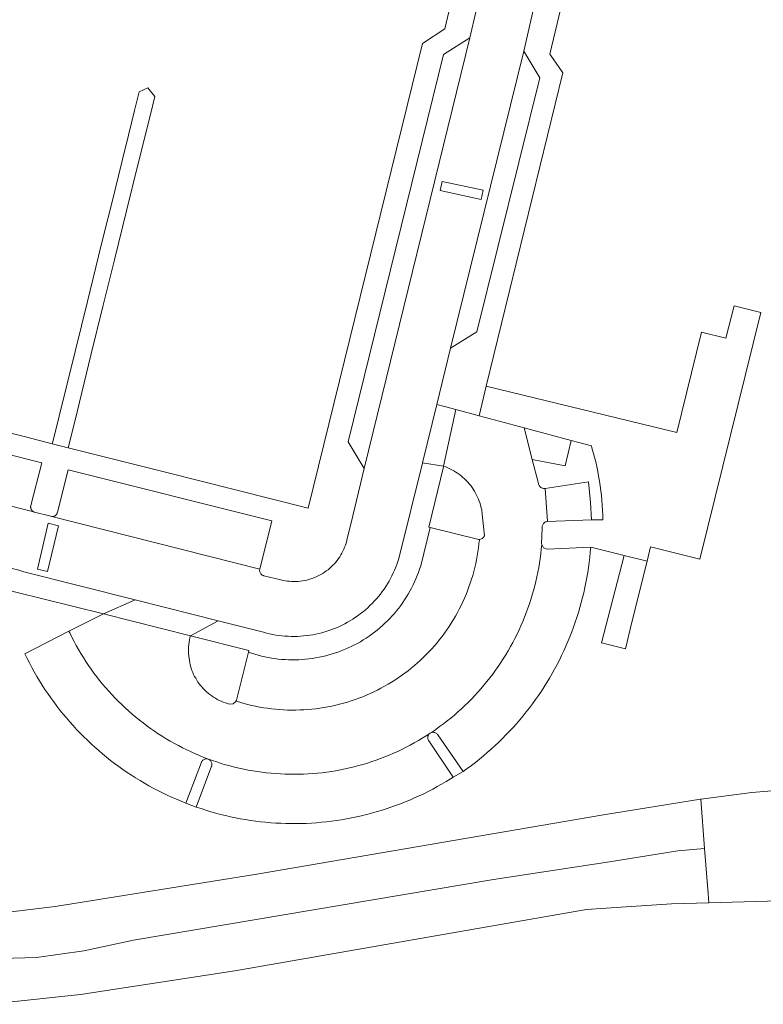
# Model space of a CAD drawing. Extents: x 146402 to 164798, y 455483 to 464134.
# Tile 412 of 575: x 157814 to 157882, y 461593 to 461683. Entities that reach past the tile are written whole.
import ezdxf

# ---------------------------------------------------------------- set-up
doc = ezdxf.new("R2010")
doc.units = 0
doc.header["$LTSCALE"] = 0.2
for name, color, linetype, lineweight in [('B-XX-VH-VERHARDING_ASFALT-GV', 252, 'CONTINUOUS', 18), ('B-XX-VH-VERHARDING_BETONSTRAATSTEEN-GV', 252, 'CONTINUOUS', 18), ('B-XX-VH-VERHARDING_TEGEL-GV', 252, 'CONTINUOUS', 18)]:
    doc.layers.add(name, color=color, linetype=linetype, lineweight=lineweight)

msp = doc.modelspace()

# ---------------------------------------------------------------- linework, layer by layer
at = {"layer": 'B-XX-VH-VERHARDING_ASFALT-GV'}
for points in [[(157885.525, 461612.423), (157880.788, 461612.039), (157876.122, 461611.421), (157876.466, 461606.916), (157876.781, 461602.779), (157876.846, 461601.924), (157891.908, 461602.335)], [(157727.647, 461597.523), (157750.535, 461596.02), (157771.817, 461595.821), (157802.126, 461596.588), (157808.839, 461596.72), (157815.274, 461596.921), (157819.598, 461597.525), (157824.173, 461598.503), (157857.132, 461604.055), (157867.764, 461605.67), (157873.999, 461606.675), (157876.466, 461606.916), (157876.122, 461611.421), (157876.076, 461611.415), (157867.193, 461609.997), (157835.469, 461604.547), (157816.98, 461601.598), (157799.546, 461599.469), (157786.588, 461599.654), (157769.793, 461599.723), (157753.657, 461599.859), (157734.489, 461601.082), (157717.517, 461602.55)], [(157810.983, 461592.623), (157819.316, 461593.509), (157833.433, 461595.705), (157865.633, 461601.321), (157867.451, 461601.444), (157873.424, 461601.831), (157876.846, 461601.924), (157876.781, 461602.779), (157876.466, 461606.916), (157873.999, 461606.675), (157867.764, 461605.67), (157857.132, 461604.055), (157824.173, 461598.503), (157819.598, 461597.525), (157815.274, 461596.921), (157808.839, 461596.72)]]:
    msp.add_lwpolyline(points, dxfattribs=at)
at = {"layer": 'B-XX-VH-VERHARDING_BETONSTRAATSTEEN-GV'}
for points in [[(157813.655, 461632.41), (157814.127, 461632.243), (157824.302, 461629.68), (157829.635, 461628.336), (157831.901, 461627.766), (157835.945, 461626.749), (157836.077, 461626.711), (157836.352, 461626.638), (157836.628, 461626.573), (157836.907, 461626.515), (157837.186, 461626.465), (157837.467, 461626.424), (157837.749, 461626.39), (157838.032, 461626.364), (157838.316, 461626.346), (157838.6, 461626.336), (157838.884, 461626.334), (157839.168, 461626.34), (157839.452, 461626.354), (157839.735, 461626.376), (157840.018, 461626.407), (157840.299, 461626.444), (157840.58, 461626.49), (157840.859, 461626.544), (157841.136, 461626.606), (157841.411, 461626.675), (157841.685, 461626.752), (157841.956, 461626.837), (157842.225, 461626.929), (157842.491, 461627.029), (157842.754, 461627.137), (157843.014, 461627.251), (157843.27, 461627.373), (157843.523, 461627.503), (157843.773, 461627.639), (157844.018, 461627.782), (157844.26, 461627.932), (157844.496, 461628.089), (157844.729, 461628.252), (157844.957, 461628.422), (157845.179, 461628.598), (157845.397, 461628.781), (157845.61, 461628.969), (157845.817, 461629.164), (157846.019, 461629.364), (157846.215, 461629.57), (157846.405, 461629.781), (157846.589, 461629.997), (157846.767, 461630.219), (157846.938, 461630.445), (157847.103, 461630.677), (157847.262, 461630.912), (157847.414, 461631.152), (157847.559, 461631.397), (157847.697, 461631.645), (157847.828, 461631.897), (157847.952, 461632.153), (157848.069, 461632.412), (157848.178, 461632.674), (157848.28, 461632.94), (157848.374, 461633.207), (157848.461, 461633.478), (157850.619, 461642.218), (157850.627, 461642.252), (157851.936, 461647.586), (157853.203, 461652.745), (157859.912, 461679.977), (157862.081, 461689.489)], [(157856.709, 461688.726), (157854.965, 461681.19), (157845.297, 461641.732), (157844.065, 461636.631), (157843.705, 461635.174), (157843.682, 461635.083), (157843.628, 461634.891), (157843.567, 461634.701), (157843.497, 461634.515), (157843.42, 461634.331), (157843.336, 461634.15), (157843.245, 461633.973), (157843.147, 461633.799), (157843.042, 461633.63), (157842.93, 461633.465), (157842.812, 461633.304), (157842.687, 461633.149), (157842.556, 461632.998), (157842.419, 461632.853), (157842.277, 461632.714), (157842.129, 461632.58), (157841.976, 461632.453), (157841.817, 461632.332), (157841.655, 461632.217), (157841.487, 461632.109), (157841.315, 461632.007), (157841.14, 461631.913), (157840.961, 461631.825), (157840.778, 461631.745), (157840.593, 461631.673), (157840.404, 461631.607), (157840.213, 461631.55), (157840.02, 461631.5), (157839.825, 461631.458), (157839.629, 461631.424), (157839.431, 461631.397), (157839.233, 461631.379), (157839.034, 461631.369), (157838.834, 461631.366), (157838.635, 461631.372), (157838.436, 461631.385), (157838.238, 461631.407), (157838.041, 461631.436), (157837.845, 461631.474), (157837.651, 461631.519), (157836.097, 461631.897), (157836.07, 461631.904), (157836.011, 461631.927), (157835.954, 461631.956), (157835.902, 461631.993), (157835.855, 461632.035), (157835.813, 461632.084), (157835.778, 461632.137), (157835.75, 461632.194), (157835.729, 461632.254), (157835.716, 461632.316), (157835.711, 461632.38), (157835.713, 461632.443), (157835.724, 461632.506), (157816.69, 461637.329), (157816.682, 461637.331), (157816.639, 461637.34), (157816.596, 461637.353), (157816.58, 461637.36), (157815.108, 461637.724), (157815.073, 461637.736), (157815.039, 461637.75), (157797.569, 461642.147)], [(157797.569, 461642.147), (157815.039, 461637.75), (157815.031, 461637.754), (157815.023, 461637.758), (157815.015, 461637.762), (157815.007, 461637.766), (157814.999, 461637.771), (157814.991, 461637.775), (157814.984, 461637.78), (157814.976, 461637.784), (157814.969, 461637.789), (157814.961, 461637.794), (157814.954, 461637.799), (157814.947, 461637.805), (157814.94, 461637.81), (157814.933, 461637.816), (157814.926, 461637.821), (157814.919, 461637.827), (157814.912, 461637.833), (157814.905, 461637.839), (157814.899, 461637.845), (157814.892, 461637.852), (157814.886, 461637.858), (157814.88, 461637.864), (157814.874, 461637.871), (157814.868, 461637.878), (157814.862, 461637.884), (157814.856, 461637.891), (157814.85, 461637.898), (157814.845, 461637.905), (157814.84, 461637.912), (157814.834, 461637.92), (157814.829, 461637.927), (157814.824, 461637.935), (157814.819, 461637.942), (157814.815, 461637.95), (157814.81, 461637.957), (157814.806, 461637.965), (157814.801, 461637.973), (157814.797, 461637.981), (157814.793, 461637.989), (157814.785, 461638.005), (157814.782, 461638.013), (157814.778, 461638.022), (157814.775, 461638.03), (157814.772, 461638.038), (157814.769, 461638.047), (157814.766, 461638.055), (157814.763, 461638.064), (157814.76, 461638.072), (157814.758, 461638.081), (157814.756, 461638.089), (157814.754, 461638.098), (157814.752, 461638.107), (157814.75, 461638.116), (157814.748, 461638.125), (157814.747, 461638.133), (157814.745, 461638.142), (157814.744, 461638.151), (157814.743, 461638.16), (157814.742, 461638.169), (157814.741, 461638.178), (157814.74, 461638.187), (157814.74, 461638.196), (157814.74, 461638.205), (157814.74, 461638.214), (157814.74, 461638.223), (157814.74, 461638.232), (157814.74, 461638.241), (157814.741, 461638.249), (157814.741, 461638.258), (157814.742, 461638.267), (157814.743, 461638.276), (157814.744, 461638.285), (157814.745, 461638.294), (157814.747, 461638.303), (157814.748, 461638.312), (157814.75, 461638.321), (157814.752, 461638.329), (157814.754, 461638.338), (157815.765, 461642.228), (157798.66, 461646.549)]]:
    msp.add_lwpolyline(points, dxfattribs=at)
for points in [[(157845.297, 461641.732), (157854.965, 461681.19), (157852.557, 461679.651), (157843.834, 461644.18)], [(157861.359, 461677.538), (157859.912, 461679.977), (157853.203, 461652.745), (157855.617, 461654.238)], [(157852.259, 461667.189), (157852.438, 461668.021), (157856.172, 461667.217), (157855.993, 461666.386)], [(157856.172, 461667.217), (157852.438, 461668.021), (157852.259, 461667.189), (157855.993, 461666.386)], [(157855.826, 461646.563), (157853.684, 461647.141), (157852.563, 461641.937), (157852.756, 461641.866), (157852.947, 461641.788), (157853.134, 461641.702), (157853.318, 461641.609), (157853.499, 461641.509), (157853.675, 461641.402), (157853.847, 461641.288), (157854.014, 461641.168), (157854.176, 461641.041), (157854.334, 461640.908), (157854.486, 461640.769), (157854.633, 461640.625), (157854.774, 461640.474), (157854.909, 461640.319), (157855.038, 461640.158), (157855.16, 461639.992), (157855.276, 461639.822), (157855.386, 461639.647), (157855.488, 461639.468), (157855.584, 461639.286), (157855.672, 461639.1), (157855.753, 461638.91), (157855.827, 461638.718), (157855.893, 461638.523), (157855.951, 461638.325), (157856.002, 461638.125), (157856.045, 461637.924), (157856.063, 461637.825), (157856.297, 461635.564), (157856.121, 461635.321), (157855.837, 461635.221), (157855.835, 461635.198), (157855.799, 461634.829), (157855.755, 461634.462), (157855.702, 461634.096), (157855.642, 461633.731), (157855.574, 461633.367), (157855.499, 461633.005), (157855.415, 461632.645), (157855.324, 461632.286), (157855.225, 461631.93), (157855.118, 461631.576), (157855.003, 461631.224), (157854.881, 461630.875), (157854.752, 461630.528), (157854.615, 461630.185), (157854.471, 461629.844), (157854.319, 461629.507), (157854.16, 461629.173), (157853.994, 461628.842), (157853.821, 461628.515), (157853.64, 461628.192), (157853.453, 461627.873), (157853.259, 461627.558), (157853.058, 461627.248), (157852.851, 461626.941), (157852.637, 461626.64), (157852.416, 461626.343), (157852.189, 461626.051), (157851.956, 461625.763), (157851.717, 461625.481), (157851.471, 461625.205), (157851.22, 461624.933), (157850.963, 461624.667), (157850.7, 461624.407), (157850.432, 461624.152), (157850.158, 461623.903), (157849.879, 461623.661), (157849.594, 461623.424), (157849.305, 461623.194), (157849.011, 461622.97), (157848.712, 461622.752), (157848.408, 461622.541), (157848.1, 461622.336), (157847.787, 461622.138), (157847.47, 461621.947), (157847.15, 461621.763), (157846.825, 461621.586), (157846.496, 461621.416), (157846.164, 461621.253), (157845.829, 461621.097), (157845.49, 461620.949), (157845.148, 461620.808), (157844.803, 461620.674), (157844.455, 461620.548), (157844.105, 461620.429), (157843.752, 461620.318), (157843.397, 461620.215), (157843.04, 461620.119), (157842.68, 461620.031), (157842.319, 461619.951), (157841.956, 461619.878), (157841.592, 461619.814), (157841.226, 461619.758), (157840.86, 461619.709), (157840.492, 461619.668), (157840.124, 461619.635), (157839.755, 461619.611), (157839.385, 461619.594), (157839.015, 461619.585), (157838.645, 461619.584), (157838.275, 461619.592), (157837.906, 461619.607), (157837.537, 461619.63), (157837.168, 461619.661), (157836.8, 461619.701), (157836.433, 461619.748), (157836.067, 461619.803), (157835.703, 461619.865), (157835.34, 461619.936), (157834.978, 461620.015), (157834.619, 461620.101), (157834.261, 461620.196), (157833.905, 461620.297), (157833.552, 461620.407), (157833.301, 461620.164), (157832.954, 461620.129), (157832.761, 461620.183), (157832.571, 461620.245), (157832.383, 461620.314), (157832.197, 461620.391), (157832.016, 461620.475), (157831.837, 461620.566), (157831.663, 461620.664), (157831.492, 461620.769), (157831.326, 461620.881), (157831.164, 461621), (157831.008, 461621.125), (157830.856, 461621.256), (157830.71, 461621.392), (157830.569, 461621.535), (157830.434, 461621.683), (157830.305, 461621.837), (157830.183, 461621.995), (157830.066, 461622.158), (157829.957, 461622.326), (157829.854, 461622.498), (157829.758, 461622.674), (157829.669, 461622.853), (157829.588, 461623.036), (157829.514, 461623.223), (157829.478, 461623.32), (157829.416, 461623.52), (157829.362, 461623.723), (157829.315, 461623.927), (157829.277, 461624.134), (157829.246, 461624.341), (157829.223, 461624.55), (157829.209, 461624.759), (157829.202, 461624.968), (157829.203, 461625.178), (157829.212, 461625.388), (157829.229, 461625.597), (157829.255, 461625.805), (157829.288, 461626.012), (157829.328, 461626.218), (157829.366, 461626.378), (157821.404, 461628.41), (157818.251, 461626.802), (157818.324, 461626.65), (157818.514, 461626.265), (157818.712, 461625.884), (157818.916, 461625.507), (157819.127, 461625.134), (157819.346, 461624.765), (157819.571, 461624.4), (157819.803, 461624.039), (157820.041, 461623.683), (157820.287, 461623.331), (157820.538, 461622.983), (157820.797, 461622.641), (157821.061, 461622.303), (157821.332, 461621.97), (157821.609, 461621.643), (157821.892, 461621.321), (157822.181, 461621.004), (157822.476, 461620.692), (157822.776, 461620.386), (157823.082, 461620.086), (157823.394, 461619.791), (157823.712, 461619.503), (157824.034, 461619.22), (157824.362, 461618.943), (157824.695, 461618.673), (157825.033, 461618.408), (157825.375, 461618.15), (157825.723, 461617.899), (157826.075, 461617.654), (157826.432, 461617.416), (157826.793, 461617.184), (157827.158, 461616.959), (157827.527, 461616.741), (157827.901, 461616.53), (157828.278, 461616.326), (157828.659, 461616.129), (157829.043, 461615.939), (157829.432, 461615.756), (157829.823, 461615.581), (157830.218, 461615.413), (157830.615, 461615.252), (157831.016, 461615.099), (157831.383, 461614.967), (157831.786, 461614.83), (157832.191, 461614.701), (157832.598, 461614.58), (157833.008, 461614.466), (157833.42, 461614.36), (157833.833, 461614.262), (157834.249, 461614.172), (157834.666, 461614.089), (157835.084, 461614.015), (157835.504, 461613.948), (157835.925, 461613.889), (157836.347, 461613.838), (157836.77, 461613.795), (157837.193, 461613.76), (157837.618, 461613.733), (157838.042, 461613.714), (157838.467, 461613.703), (157838.892, 461613.7), (157839.317, 461613.705), (157839.742, 461613.718), (157840.167, 461613.738), (157840.591, 461613.767), (157841.014, 461613.804), (157841.437, 461613.849), (157841.859, 461613.902), (157842.28, 461613.962), (157842.699, 461614.031), (157843.117, 461614.108), (157843.534, 461614.192), (157843.949, 461614.284), (157844.362, 461614.384), (157844.773, 461614.492), (157845.182, 461614.607), (157845.589, 461614.731), (157845.994, 461614.861), (157846.396, 461615), (157846.795, 461615.146), (157847.191, 461615.299), (157847.585, 461615.46), (157847.975, 461615.628), (157848.362, 461615.804), (157848.746, 461615.986), (157849.126, 461616.176), (157849.503, 461616.373), (157849.876, 461616.577), (157850.245, 461616.788), (157850.61, 461617.007), (157850.97, 461617.231), (157851.297, 461617.44), (157851.341, 461617.471), (157851.497, 461617.576), (157851.85, 461617.819), (157852.198, 461618.069), (157852.542, 461618.326), (157852.881, 461618.589), (157853.215, 461618.858), (157853.544, 461619.133), (157853.868, 461619.415), (157854.186, 461619.702), (157854.499, 461619.996), (157854.807, 461620.295), (157855.109, 461620.6), (157855.405, 461620.91), (157855.695, 461621.226), (157855.979, 461621.547), (157856.258, 461621.874), (157856.53, 461622.205), (157856.796, 461622.542), (157857.056, 461622.883), (157857.309, 461623.229), (157857.556, 461623.58), (157857.796, 461623.936), (157858.029, 461624.296), (157858.256, 461624.66), (157858.476, 461625.028), (157858.689, 461625.401), (157858.895, 461625.777), (157859.094, 461626.157), (157859.285, 461626.541), (157859.47, 461626.928), (157859.647, 461627.319), (157859.817, 461627.712), (157859.98, 461628.109), (157860.135, 461628.509), (157860.283, 461628.912), (157860.423, 461629.317), (157860.556, 461629.725), (157860.681, 461630.136), (157860.798, 461630.548), (157860.908, 461630.963), (157861.01, 461631.38), (157861.104, 461631.798), (157861.19, 461632.219), (157861.269, 461632.64), (157861.339, 461633.063), (157861.402, 461633.488), (157861.456, 461633.913), (157861.503, 461634.34), (157861.542, 461634.767), (157861.536, 461634.806), (157861.534, 461634.846), (157861.597, 461636.259), (157861.588, 461636.322), (157861.587, 461636.385), (157861.595, 461636.449), (157861.61, 461636.51), (157861.632, 461636.57), (157861.662, 461636.626), (157861.699, 461636.678), (157861.742, 461636.725), (157861.79, 461636.766), (157861.844, 461636.801), (157861.901, 461636.828), (157861.961, 461636.849), (157862.023, 461636.861), (157862.088, 461636.866), (157861.846, 461639.906), (157861.782, 461639.9), (157861.717, 461639.902), (157861.653, 461639.913), (157861.591, 461639.931), (157861.532, 461639.956), (157861.476, 461639.989), (157861.425, 461640.028), (157861.379, 461640.073), (157861.339, 461640.124), (157861.305, 461640.179), (157861.279, 461640.238), (157861.26, 461640.3), (157861.252, 461640.339), (157860.681, 461642.544), (157859.926, 461645.456)], [(157864.243, 461644.291), (157859.926, 461645.456), (157860.681, 461642.544), (157863.704, 461641.978)], [(157836.831, 461636.92), (157818.181, 461641.616), (157817.187, 461637.714), (157817.186, 461637.706), (157817.185, 461637.699), (157817.183, 461637.691), (157817.182, 461637.683), (157817.181, 461637.676), (157817.179, 461637.668), (157817.177, 461637.661), (157817.175, 461637.653), (157817.173, 461637.646), (157817.171, 461637.638), (157817.168, 461637.631), (157817.166, 461637.624), (157817.163, 461637.616), (157817.161, 461637.609), (157817.158, 461637.602), (157817.155, 461637.595), (157817.152, 461637.587), (157817.148, 461637.58), (157817.145, 461637.573), (157817.141, 461637.567), (157817.138, 461637.56), (157817.134, 461637.553), (157817.13, 461637.546), (157817.126, 461637.539), (157817.122, 461637.533), (157817.118, 461637.526), (157817.114, 461637.52), (157817.109, 461637.513), (157817.105, 461637.507), (157817.1, 461637.501), (157817.095, 461637.495), (157817.091, 461637.489), (157817.085, 461637.483), (157817.08, 461637.477), (157817.075, 461637.471), (157817.07, 461637.465), (157817.065, 461637.46), (157817.059, 461637.454), (157817.054, 461637.449), (157817.048, 461637.444), (157817.042, 461637.438), (157817.036, 461637.433), (157817.03, 461637.428), (157817.024, 461637.423), (157817.018, 461637.418), (157817.015, 461637.416), (157817.012, 461637.414), (157817.006, 461637.409), (157816.999, 461637.405), (157816.993, 461637.4), (157816.987, 461637.396), (157816.98, 461637.392), (157816.973, 461637.388), (157816.967, 461637.384), (157816.96, 461637.38), (157816.953, 461637.377), (157816.946, 461637.373), (157816.939, 461637.37), (157816.932, 461637.366), (157816.925, 461637.363), (157816.918, 461637.36), (157816.911, 461637.357), (157816.903, 461637.354), (157816.896, 461637.352), (157816.889, 461637.349), (157816.881, 461637.347), (157816.874, 461637.345), (157816.867, 461637.342), (157816.859, 461637.34), (157816.852, 461637.339), (157816.844, 461637.337), (157816.836, 461637.335), (157816.829, 461637.334), (157816.821, 461637.332), (157816.813, 461637.331), (157816.806, 461637.33), (157816.798, 461637.329), (157816.79, 461637.328), (157816.783, 461637.328), (157816.775, 461637.327), (157816.767, 461637.327), (157816.759, 461637.326), (157816.752, 461637.326), (157816.744, 461637.326), (157816.736, 461637.326), (157816.728, 461637.327), (157816.721, 461637.327), (157816.713, 461637.328), (157816.705, 461637.328), (157816.697, 461637.329), (157816.69, 461637.329), (157835.724, 461632.506)], [(157866.011, 461638.612), (157865.843, 461640.513), (157861.846, 461639.906), (157862.088, 461636.866), (157866.107, 461637.015)], [(157817.284, 461636.484), (157816.299, 461632.29), (157815.374, 461632.507), (157816.359, 461636.701)], [(157817.284, 461636.484), (157816.359, 461636.701), (157815.374, 461632.507), (157816.299, 461632.29)], [(157855.649, 461635.251), (157851.343, 461636.311), (157850.462, 461632.793), (157850.365, 461632.495), (157850.261, 461632.2), (157850.149, 461631.908), (157850.03, 461631.619), (157849.903, 461631.333), (157849.769, 461631.05), (157849.628, 461630.77), (157849.479, 461630.495), (157849.324, 461630.223), (157849.162, 461629.955), (157848.993, 461629.692), (157848.817, 461629.433), (157848.635, 461629.178), (157848.447, 461628.929), (157848.252, 461628.684), (157848.051, 461628.444), (157847.843, 461628.209), (157847.63, 461627.98), (157847.411, 461627.756), (157847.187, 461627.538), (157846.957, 461627.326), (157846.721, 461627.12), (157846.481, 461626.92), (157846.235, 461626.726), (157845.985, 461626.538), (157845.729, 461626.357), (157845.47, 461626.183), (157845.205, 461626.015), (157844.937, 461625.854), (157844.665, 461625.699), (157844.389, 461625.552), (157844.109, 461625.412), (157843.825, 461625.28), (157843.539, 461625.154), (157843.249, 461625.036), (157842.956, 461624.925), (157842.661, 461624.822), (157842.363, 461624.726), (157842.062, 461624.638), (157841.76, 461624.558), (157841.455, 461624.486), (157841.149, 461624.421), (157840.841, 461624.364), (157840.532, 461624.315), (157840.222, 461624.274), (157839.911, 461624.241), (157839.599, 461624.216), (157839.286, 461624.198), (157838.973, 461624.189), (157838.66, 461624.188), (157838.348, 461624.195), (157838.035, 461624.21), (157837.723, 461624.233), (157837.411, 461624.263), (157837.101, 461624.302), (157836.791, 461624.349), (157836.483, 461624.403), (157836.176, 461624.466), (157835.871, 461624.536), (157835.568, 461624.614), (157835.267, 461624.7), (157834.968, 461624.793), (157834.692, 461624.887), (157833.589, 461620.5), (157833.573, 461620.452), (157833.552, 461620.407), (157833.905, 461620.297), (157834.261, 461620.196), (157834.619, 461620.101), (157834.978, 461620.015), (157835.34, 461619.936), (157835.703, 461619.865), (157836.067, 461619.803), (157836.433, 461619.748), (157836.8, 461619.701), (157837.168, 461619.661), (157837.537, 461619.63), (157837.906, 461619.607), (157838.275, 461619.592), (157838.645, 461619.584), (157839.015, 461619.585), (157839.385, 461619.594), (157839.755, 461619.611), (157840.124, 461619.635), (157840.492, 461619.668), (157840.86, 461619.709), (157841.226, 461619.758), (157841.592, 461619.814), (157841.956, 461619.878), (157842.319, 461619.951), (157842.68, 461620.031), (157843.04, 461620.119), (157843.397, 461620.215), (157843.752, 461620.318), (157844.105, 461620.429), (157844.455, 461620.548), (157844.803, 461620.674), (157845.148, 461620.808), (157845.49, 461620.949), (157845.829, 461621.097), (157846.164, 461621.253), (157846.496, 461621.416), (157846.825, 461621.586), (157847.15, 461621.763), (157847.47, 461621.947), (157847.787, 461622.138), (157848.1, 461622.336), (157848.408, 461622.541), (157848.712, 461622.752), (157849.011, 461622.97), (157849.305, 461623.194), (157849.594, 461623.424), (157849.879, 461623.661), (157850.158, 461623.903), (157850.432, 461624.152), (157850.7, 461624.407), (157850.963, 461624.667), (157851.22, 461624.933), (157851.471, 461625.205), (157851.717, 461625.481), (157851.956, 461625.763), (157852.189, 461626.051), (157852.416, 461626.343), (157852.637, 461626.64), (157852.851, 461626.941), (157853.058, 461627.248), (157853.259, 461627.558), (157853.453, 461627.873), (157853.64, 461628.192), (157853.821, 461628.515), (157853.994, 461628.842), (157854.16, 461629.173), (157854.319, 461629.507), (157854.471, 461629.844), (157854.615, 461630.185), (157854.752, 461630.528), (157854.881, 461630.875), (157855.003, 461631.224), (157855.118, 461631.576), (157855.225, 461631.93), (157855.324, 461632.286), (157855.415, 461632.645), (157855.499, 461633.005), (157855.574, 461633.367), (157855.642, 461633.731), (157855.702, 461634.096), (157855.755, 461634.462), (157855.799, 461634.829), (157855.835, 461635.198), (157855.837, 461635.221), (157855.742, 461635.227)], [(157861.718, 461634.46), (157861.542, 461634.767), (157861.503, 461634.34), (157861.456, 461633.913), (157861.402, 461633.488), (157861.339, 461633.063), (157861.269, 461632.64), (157861.19, 461632.219), (157861.104, 461631.798), (157861.01, 461631.38), (157860.908, 461630.963), (157860.798, 461630.548), (157860.681, 461630.136), (157860.556, 461629.725), (157860.423, 461629.317), (157860.283, 461628.912), (157860.135, 461628.509), (157859.98, 461628.109), (157859.817, 461627.712), (157859.647, 461627.319), (157859.47, 461626.928), (157859.285, 461626.541), (157859.094, 461626.157), (157858.895, 461625.777), (157858.689, 461625.401), (157858.476, 461625.028), (157858.256, 461624.66), (157858.029, 461624.296), (157857.796, 461623.936), (157857.556, 461623.58), (157857.309, 461623.229), (157857.056, 461622.883), (157856.796, 461622.542), (157856.53, 461622.205), (157856.258, 461621.874), (157855.979, 461621.547), (157855.695, 461621.226), (157855.405, 461620.91), (157855.109, 461620.6), (157854.807, 461620.295), (157854.499, 461619.996), (157854.186, 461619.702), (157853.868, 461619.415), (157853.544, 461619.133), (157853.215, 461618.858), (157852.881, 461618.589), (157852.542, 461618.326), (157852.198, 461618.069), (157851.85, 461617.819), (157851.497, 461617.576), (157851.341, 461617.471), (157851.396, 461617.502), (157851.455, 461617.525), (157851.516, 461617.541), (157851.579, 461617.548), (157851.642, 461617.548), (157851.705, 461617.54), (157851.766, 461617.524), (157851.825, 461617.5), (157851.88, 461617.47), (157851.931, 461617.432), (157851.977, 461617.388), (157852.017, 461617.339), (157852.023, 461617.331), (157854.338, 461613.956), (157854.721, 461614.229), (157855.099, 461614.509), (157855.472, 461614.795), (157855.84, 461615.087), (157856.203, 461615.386), (157856.561, 461615.69), (157856.914, 461616.001), (157857.262, 461616.318), (157857.604, 461616.641), (157857.94, 461616.969), (157858.271, 461617.303), (157858.596, 461617.642), (157858.916, 461617.988), (157859.229, 461618.338), (157859.536, 461618.694), (157859.838, 461619.055), (157860.133, 461619.421), (157860.422, 461619.792), (157860.704, 461620.168), (157860.98, 461620.548), (157861.25, 461620.933), (157861.513, 461621.323), (157861.769, 461621.717), (157862.018, 461622.116), (157862.261, 461622.519), (157862.497, 461622.925), (157862.726, 461623.336), (157862.948, 461623.751), (157863.162, 461624.169), (157863.37, 461624.591), (157863.57, 461625.016), (157863.764, 461625.445), (157863.949, 461625.876), (157864.128, 461626.312), (157864.299, 461626.749), (157864.462, 461627.19), (157864.618, 461627.634), (157864.767, 461628.08), (157864.908, 461628.528), (157865.041, 461628.979), (157865.166, 461629.433), (157865.284, 461629.888), (157865.394, 461630.345), (157865.496, 461630.804), (157865.591, 461631.264), (157865.677, 461631.726), (157865.756, 461632.19), (157865.827, 461632.655), (157865.89, 461633.121), (157865.945, 461633.588), (157865.99, 461634.041), (157865.992, 461634.056), (157866.03, 461634.517), (157862.05, 461634.338)], [(157818.324, 461626.65), (157818.251, 461626.802), (157814.211, 461624.742), (157814.417, 461624.321), (157814.63, 461623.905), (157814.849, 461623.491), (157815.076, 461623.082), (157815.31, 461622.676), (157815.551, 461622.275), (157815.799, 461621.878), (157816.053, 461621.485), (157816.314, 461621.096), (157816.582, 461620.712), (157816.856, 461620.332), (157817.136, 461619.958), (157817.423, 461619.588), (157817.717, 461619.223), (157818.016, 461618.863), (157818.322, 461618.508), (157818.633, 461618.159), (157818.951, 461617.815), (157819.274, 461617.477), (157819.603, 461617.144), (157819.938, 461616.816), (157820.278, 461616.495), (157820.624, 461616.179), (157820.975, 461615.87), (157821.331, 461615.566), (157821.692, 461615.268), (157822.059, 461614.977), (157822.43, 461614.692), (157822.806, 461614.413), (157823.187, 461614.141), (157823.573, 461613.876), (157823.963, 461613.617), (157824.357, 461613.364), (157824.756, 461613.119), (157825.159, 461612.88), (157825.565, 461612.648), (157825.976, 461612.424), (157826.39, 461612.206), (157826.808, 461611.995), (157827.23, 461611.792), (157827.655, 461611.596), (157828.084, 461611.407), (157828.515, 461611.225), (157828.949, 461611.051), (157828.953, 461611.05), (157830.374, 461614.802), (157830.401, 461614.859), (157830.435, 461614.913), (157830.475, 461614.961), (157830.521, 461615.005), (157830.572, 461615.041), (157830.628, 461615.072), (157830.687, 461615.095), (157830.748, 461615.11), (157830.811, 461615.118), (157830.874, 461615.117), (157830.937, 461615.109), (157830.997, 461615.093), (157831.056, 461615.069), (157831.111, 461615.038), (157831.162, 461615), (157831.207, 461614.956), (157831.247, 461614.907), (157831.28, 461614.853), (157831.306, 461614.796), (157831.325, 461614.735), (157831.336, 461614.673), (157831.339, 461614.61), (157831.333, 461614.547), (157831.32, 461614.485), (157831.312, 461614.458), (157829.911, 461610.702), (157830.352, 461610.552), (157830.795, 461610.41), (157831.24, 461610.275), (157831.688, 461610.148), (157832.138, 461610.028), (157832.59, 461609.917), (157833.044, 461609.813), (157833.499, 461609.717), (157833.957, 461609.629), (157834.415, 461609.549), (157834.875, 461609.476), (157835.336, 461609.412), (157835.798, 461609.355), (157836.261, 461609.306), (157836.725, 461609.266), (157837.189, 461609.233), (157837.654, 461609.208), (157838.119, 461609.192), (157838.584, 461609.183), (157839.05, 461609.182), (157839.515, 461609.19), (157839.981, 461609.205), (157840.446, 461609.228), (157840.91, 461609.259), (157841.374, 461609.299), (157841.837, 461609.346), (157842.299, 461609.401), (157842.76, 461609.464), (157843.22, 461609.535), (157843.679, 461609.614), (157844.137, 461609.701), (157844.592, 461609.795), (157845.047, 461609.898), (157845.499, 461610.008), (157845.949, 461610.126), (157846.397, 461610.252), (157846.843, 461610.385), (157847.287, 461610.526), (157847.728, 461610.675), (157848.167, 461610.831), (157848.602, 461610.995), (157849.035, 461611.166), (157849.465, 461611.345), (157849.892, 461611.53), (157850.315, 461611.724), (157850.736, 461611.924), (157851.152, 461612.132), (157851.565, 461612.347), (157851.974, 461612.569), (157852.38, 461612.797), (157852.781, 461613.033), (157853.178, 461613.276), (157853.421, 461613.429), (157851.198, 461616.758), (157851.165, 461616.812), (157851.139, 461616.87), (157851.12, 461616.93), (157851.109, 461616.992), (157851.106, 461617.056), (157851.111, 461617.119), (157851.124, 461617.181), (157851.145, 461617.24), (157851.173, 461617.297), (157851.208, 461617.35), (157851.25, 461617.398), (157851.297, 461617.44), (157850.97, 461617.231), (157850.61, 461617.007), (157850.245, 461616.788), (157849.876, 461616.577), (157849.503, 461616.373), (157849.126, 461616.176), (157848.746, 461615.986), (157848.362, 461615.804), (157847.975, 461615.628), (157847.585, 461615.46), (157847.191, 461615.299), (157846.795, 461615.146), (157846.396, 461615), (157845.994, 461614.861), (157845.589, 461614.731), (157845.182, 461614.607), (157844.773, 461614.492), (157844.362, 461614.384), (157843.949, 461614.284), (157843.534, 461614.192), (157843.117, 461614.108), (157842.699, 461614.031), (157842.28, 461613.962), (157841.859, 461613.902), (157841.437, 461613.849), (157841.014, 461613.804), (157840.591, 461613.767), (157840.167, 461613.738), (157839.742, 461613.718), (157839.317, 461613.705), (157838.892, 461613.7), (157838.467, 461613.703), (157838.042, 461613.714), (157837.618, 461613.733), (157837.193, 461613.76), (157836.77, 461613.795), (157836.347, 461613.838), (157835.925, 461613.889), (157835.504, 461613.948), (157835.084, 461614.015), (157834.666, 461614.089), (157834.249, 461614.172), (157833.833, 461614.262), (157833.42, 461614.36), (157833.008, 461614.466), (157832.598, 461614.58), (157832.191, 461614.701), (157831.786, 461614.83), (157831.383, 461614.967), (157831.016, 461615.099), (157830.615, 461615.252), (157830.218, 461615.413), (157829.823, 461615.581), (157829.432, 461615.756), (157829.043, 461615.939), (157828.659, 461616.129), (157828.278, 461616.326), (157827.901, 461616.53), (157827.527, 461616.741), (157827.158, 461616.959), (157826.793, 461617.184), (157826.432, 461617.416), (157826.075, 461617.654), (157825.723, 461617.899), (157825.375, 461618.15), (157825.033, 461618.408), (157824.695, 461618.673), (157824.362, 461618.943), (157824.034, 461619.22), (157823.712, 461619.503), (157823.394, 461619.791), (157823.082, 461620.086), (157822.776, 461620.386), (157822.476, 461620.692), (157822.181, 461621.004), (157821.892, 461621.321), (157821.609, 461621.643), (157821.332, 461621.97), (157821.061, 461622.303), (157820.797, 461622.641), (157820.538, 461622.983), (157820.287, 461623.331), (157820.041, 461623.683), (157819.803, 461624.039), (157819.571, 461624.4), (157819.346, 461624.765), (157819.127, 461625.134), (157818.916, 461625.507), (157818.712, 461625.884), (157818.514, 461626.265)], [(157851.705, 461617.54), (157851.642, 461617.548), (157851.579, 461617.548), (157851.516, 461617.541), (157851.455, 461617.525), (157851.396, 461617.502), (157851.341, 461617.471), (157851.297, 461617.44), (157851.25, 461617.398), (157851.208, 461617.35), (157851.173, 461617.297), (157851.145, 461617.24), (157851.124, 461617.181), (157851.111, 461617.119), (157851.106, 461617.056), (157851.109, 461616.992), (157851.12, 461616.93), (157851.139, 461616.87), (157851.165, 461616.812), (157851.198, 461616.758), (157853.421, 461613.429), (157854.338, 461613.956), (157852.023, 461617.331), (157852.017, 461617.339), (157851.977, 461617.388), (157851.931, 461617.432), (157851.88, 461617.47), (157851.825, 461617.5), (157851.766, 461617.524)], [(157830.874, 461615.117), (157830.811, 461615.118), (157830.748, 461615.11), (157830.687, 461615.095), (157830.628, 461615.072), (157830.572, 461615.041), (157830.521, 461615.005), (157830.475, 461614.961), (157830.435, 461614.913), (157830.401, 461614.859), (157830.374, 461614.802), (157828.953, 461611.05), (157829.911, 461610.702), (157831.312, 461614.458), (157831.32, 461614.485), (157831.333, 461614.547), (157831.339, 461614.61), (157831.336, 461614.673), (157831.325, 461614.735), (157831.306, 461614.796), (157831.28, 461614.853), (157831.247, 461614.907), (157831.207, 461614.956), (157831.162, 461615), (157831.111, 461615.038), (157831.056, 461615.069), (157830.997, 461615.093), (157830.937, 461615.109)]]:
    msp.add_lwpolyline(points, close=True, dxfattribs=at)
at = {"layer": 'B-XX-VH-VERHARDING_TEGEL-GV'}
for points in [[(157856.103, 461696.556), (157852.669, 461682.016), (157850.618, 461680.659), (157840.159, 461638.103), (157826.98, 461641.411), (157820.624, 461643.011), (157818.181, 461643.629), (157816.723, 461643.996), (157814.282, 461644.615), (157807.957, 461646.21)], [(157862.081, 461689.489), (157859.912, 461679.977), (157861.359, 461677.538), (157855.617, 461654.238), (157853.203, 461652.745), (157851.936, 461647.586), (157852.656, 461647.418), (157853.684, 461647.141), (157855.826, 461646.563), (157856.449, 461649.273), (157863.487, 461677.989), (157863.08, 461678.566), (157862.28, 461679.699), (157865.765, 461694.295)], [(157798.66, 461646.549), (157815.765, 461642.228), (157814.754, 461638.338), (157814.752, 461638.329), (157814.75, 461638.321), (157814.748, 461638.312), (157814.747, 461638.303), (157814.745, 461638.294), (157814.744, 461638.285), (157814.743, 461638.276), (157814.742, 461638.267), (157814.741, 461638.258), (157814.741, 461638.249), (157814.74, 461638.241), (157814.74, 461638.232), (157814.74, 461638.223), (157814.74, 461638.214), (157814.74, 461638.205), (157814.74, 461638.196), (157814.74, 461638.187), (157814.741, 461638.178), (157814.742, 461638.169), (157814.743, 461638.16), (157814.744, 461638.151), (157814.745, 461638.142), (157814.747, 461638.133), (157814.748, 461638.125), (157814.75, 461638.116), (157814.752, 461638.107), (157814.754, 461638.098), (157814.756, 461638.089), (157814.758, 461638.081), (157814.76, 461638.072), (157814.763, 461638.064), (157814.766, 461638.055), (157814.769, 461638.047), (157814.772, 461638.038), (157814.775, 461638.03), (157814.778, 461638.022), (157814.782, 461638.013), (157814.785, 461638.005), (157814.793, 461637.989), (157814.797, 461637.981), (157814.801, 461637.973), (157814.806, 461637.965), (157814.81, 461637.957), (157814.815, 461637.95), (157814.819, 461637.942), (157814.824, 461637.935), (157814.829, 461637.927), (157814.834, 461637.92), (157814.84, 461637.912), (157814.845, 461637.905), (157814.85, 461637.898), (157814.856, 461637.891), (157814.862, 461637.884), (157814.868, 461637.878), (157814.874, 461637.871), (157814.88, 461637.864), (157814.886, 461637.858), (157814.892, 461637.852), (157814.899, 461637.845), (157814.905, 461637.839), (157814.912, 461637.833), (157814.919, 461637.827), (157814.926, 461637.821), (157814.933, 461637.816), (157814.94, 461637.81), (157814.947, 461637.805), (157814.954, 461637.799), (157814.961, 461637.794), (157814.969, 461637.789), (157814.976, 461637.784), (157814.984, 461637.78), (157814.991, 461637.775), (157814.999, 461637.771), (157815.007, 461637.766), (157815.015, 461637.762), (157815.023, 461637.758), (157815.031, 461637.754), (157815.039, 461637.75), (157815.073, 461637.736), (157815.108, 461637.724), (157816.58, 461637.36), (157816.596, 461637.353), (157816.639, 461637.34), (157816.682, 461637.331), (157816.69, 461637.329), (157816.697, 461637.329), (157816.705, 461637.328), (157816.713, 461637.328), (157816.721, 461637.327), (157816.728, 461637.327), (157816.736, 461637.326), (157816.744, 461637.326), (157816.752, 461637.326), (157816.759, 461637.326), (157816.767, 461637.327), (157816.775, 461637.327), (157816.783, 461637.328), (157816.79, 461637.328), (157816.798, 461637.329), (157816.806, 461637.33), (157816.813, 461637.331), (157816.821, 461637.332), (157816.829, 461637.334), (157816.836, 461637.335), (157816.844, 461637.337), (157816.852, 461637.339), (157816.859, 461637.34), (157816.867, 461637.342), (157816.874, 461637.345), (157816.881, 461637.347), (157816.889, 461637.349), (157816.896, 461637.352), (157816.903, 461637.354), (157816.911, 461637.357), (157816.918, 461637.36), (157816.925, 461637.363), (157816.932, 461637.366), (157816.939, 461637.37), (157816.946, 461637.373), (157816.953, 461637.377), (157816.96, 461637.38), (157816.967, 461637.384), (157816.973, 461637.388), (157816.98, 461637.392), (157816.987, 461637.396), (157816.993, 461637.4), (157816.999, 461637.405), (157817.006, 461637.409), (157817.012, 461637.414), (157817.015, 461637.416), (157817.018, 461637.418), (157817.024, 461637.423), (157817.03, 461637.428), (157817.036, 461637.433), (157817.042, 461637.438), (157817.048, 461637.444), (157817.054, 461637.449), (157817.059, 461637.454), (157817.065, 461637.46), (157817.07, 461637.465), (157817.075, 461637.471), (157817.08, 461637.477), (157817.085, 461637.483), (157817.091, 461637.489), (157817.095, 461637.495), (157817.1, 461637.501), (157817.105, 461637.507), (157817.109, 461637.513), (157817.114, 461637.52), (157817.118, 461637.526), (157817.122, 461637.533), (157817.126, 461637.539), (157817.13, 461637.546), (157817.134, 461637.553), (157817.138, 461637.56), (157817.141, 461637.567), (157817.145, 461637.573), (157817.148, 461637.58), (157817.152, 461637.587), (157817.155, 461637.595), (157817.158, 461637.602), (157817.161, 461637.609), (157817.163, 461637.616), (157817.166, 461637.624), (157817.168, 461637.631), (157817.171, 461637.638), (157817.173, 461637.646), (157817.175, 461637.653), (157817.177, 461637.661), (157817.179, 461637.668), (157817.181, 461637.676), (157817.182, 461637.683), (157817.183, 461637.691), (157817.185, 461637.699), (157817.186, 461637.706), (157817.187, 461637.714), (157818.181, 461641.616), (157836.831, 461636.92), (157835.724, 461632.506), (157835.713, 461632.443), (157835.711, 461632.38), (157835.716, 461632.316), (157835.729, 461632.254), (157835.75, 461632.194), (157835.778, 461632.137), (157835.813, 461632.084), (157835.855, 461632.035), (157835.902, 461631.993), (157835.954, 461631.956), (157836.011, 461631.927), (157836.07, 461631.904), (157836.097, 461631.897), (157837.651, 461631.519), (157837.845, 461631.474), (157838.041, 461631.436), (157838.238, 461631.407), (157838.436, 461631.385), (157838.635, 461631.372), (157838.834, 461631.366), (157839.034, 461631.369), (157839.233, 461631.379), (157839.431, 461631.397), (157839.629, 461631.424), (157839.825, 461631.458), (157840.02, 461631.5), (157840.213, 461631.55), (157840.404, 461631.607), (157840.593, 461631.673), (157840.778, 461631.745), (157840.961, 461631.825), (157841.14, 461631.913), (157841.315, 461632.007), (157841.487, 461632.109), (157841.655, 461632.217), (157841.817, 461632.332), (157841.976, 461632.453), (157842.129, 461632.58), (157842.277, 461632.714), (157842.419, 461632.853), (157842.556, 461632.998), (157842.687, 461633.149), (157842.812, 461633.304), (157842.93, 461633.465), (157843.042, 461633.63), (157843.147, 461633.799), (157843.245, 461633.973), (157843.336, 461634.15), (157843.42, 461634.331), (157843.497, 461634.515), (157843.567, 461634.701), (157843.628, 461634.891), (157843.682, 461635.083), (157843.705, 461635.174), (157844.065, 461636.631), (157845.297, 461641.732), (157843.834, 461644.18), (157852.557, 461679.651), (157854.965, 461681.19), (157856.709, 461688.726)]]:
    msp.add_lwpolyline(points, dxfattribs=at)
for points in [[(157826.115, 461675.808), (157825.481, 461676.623), (157824.677, 461676.249), (157824.247, 461674.528), (157823.694, 461672.277), (157823.116, 461669.925), (157822.101, 461665.794), (157821.548, 461663.545), (157820.969, 461661.194), (157819.948, 461657.039), (157819.393, 461654.791), (157818.812, 461652.44), (157817.36, 461646.505), (157816.736, 461644.049), (157816.723, 461643.996), (157818.181, 461643.629), (157818.819, 461646.14), (157820.261, 461652.095), (157821.388, 461656.699), (157822.409, 461660.845), (157823.548, 461665.445), (157824.565, 461669.551), (157825.703, 461674.155)], [(157881.6, 461656.029), (157879.154, 461656.633), (157878.42, 461653.66), (157876.18, 461654.212), (157873.93, 461645.013), (157856.449, 461649.273), (157855.826, 461646.563), (157859.926, 461645.456), (157864.243, 461644.291), (157864.947, 461644.101), (157866.101, 461643.79), (157866.147, 461643.633), (157866.268, 461643.202), (157866.381, 461642.769), (157866.486, 461642.333), (157866.584, 461641.896), (157866.674, 461641.457), (157866.756, 461641.017), (157866.83, 461640.575), (157866.896, 461640.132), (157866.955, 461639.688), (157867.005, 461639.242), (157867.047, 461638.796), (157867.082, 461638.35), (157867.108, 461637.902), (157867.127, 461637.455), (157867.137, 461637.007), (157866.107, 461637.015), (157862.088, 461636.866), (157862.023, 461636.861), (157861.961, 461636.849), (157861.901, 461636.828), (157861.844, 461636.801), (157861.79, 461636.766), (157861.742, 461636.725), (157861.699, 461636.678), (157861.662, 461636.626), (157861.632, 461636.57), (157861.61, 461636.51), (157861.595, 461636.449), (157861.587, 461636.385), (157861.588, 461636.322), (157861.597, 461636.259), (157861.534, 461634.846), (157861.536, 461634.806), (157861.542, 461634.767), (157861.718, 461634.46), (157862.05, 461634.338), (157866.03, 461634.517), (157869.08, 461633.762), (157871.198, 461633.237), (157871.52, 461634.538), (157876.031, 461633.425)], [(157852.656, 461647.418), (157851.936, 461647.586), (157850.627, 461642.252), (157852.563, 461641.937), (157853.684, 461647.141)], [(157852.563, 461641.937), (157850.627, 461642.252), (157850.619, 461642.218), (157848.461, 461633.478), (157848.374, 461633.207), (157848.28, 461632.94), (157848.178, 461632.674), (157848.069, 461632.412), (157847.952, 461632.153), (157847.828, 461631.897), (157847.697, 461631.645), (157847.559, 461631.397), (157847.414, 461631.152), (157847.262, 461630.912), (157847.103, 461630.677), (157846.938, 461630.445), (157846.767, 461630.219), (157846.589, 461629.997), (157846.405, 461629.781), (157846.215, 461629.57), (157846.019, 461629.364), (157845.817, 461629.164), (157845.61, 461628.969), (157845.397, 461628.781), (157845.179, 461628.598), (157844.957, 461628.422), (157844.729, 461628.252), (157844.496, 461628.089), (157844.26, 461627.932), (157844.018, 461627.782), (157843.773, 461627.639), (157843.523, 461627.503), (157843.27, 461627.373), (157843.014, 461627.251), (157842.754, 461627.137), (157842.491, 461627.029), (157842.225, 461626.929), (157841.956, 461626.837), (157841.685, 461626.752), (157841.411, 461626.675), (157841.136, 461626.606), (157840.859, 461626.544), (157840.58, 461626.49), (157840.299, 461626.444), (157840.018, 461626.407), (157839.735, 461626.376), (157839.452, 461626.354), (157839.168, 461626.34), (157838.884, 461626.334), (157838.6, 461626.336), (157838.316, 461626.346), (157838.032, 461626.364), (157837.749, 461626.39), (157837.467, 461626.424), (157837.186, 461626.465), (157836.907, 461626.515), (157836.628, 461626.573), (157836.352, 461626.638), (157836.077, 461626.711), (157835.945, 461626.749), (157831.901, 461627.766), (157829.366, 461626.378), (157834.716, 461625.04), (157834.692, 461624.887), (157834.968, 461624.793), (157835.267, 461624.7), (157835.568, 461624.614), (157835.871, 461624.536), (157836.176, 461624.466), (157836.483, 461624.403), (157836.791, 461624.349), (157837.101, 461624.302), (157837.411, 461624.263), (157837.723, 461624.233), (157838.035, 461624.21), (157838.348, 461624.195), (157838.66, 461624.188), (157838.973, 461624.189), (157839.286, 461624.198), (157839.599, 461624.216), (157839.911, 461624.241), (157840.222, 461624.274), (157840.532, 461624.315), (157840.841, 461624.364), (157841.149, 461624.421), (157841.455, 461624.486), (157841.76, 461624.558), (157842.062, 461624.638), (157842.363, 461624.726), (157842.661, 461624.822), (157842.956, 461624.925), (157843.249, 461625.036), (157843.539, 461625.154), (157843.825, 461625.28), (157844.109, 461625.412), (157844.389, 461625.552), (157844.665, 461625.699), (157844.937, 461625.854), (157845.205, 461626.015), (157845.47, 461626.183), (157845.729, 461626.357), (157845.985, 461626.538), (157846.235, 461626.726), (157846.481, 461626.92), (157846.721, 461627.12), (157846.957, 461627.326), (157847.187, 461627.538), (157847.411, 461627.756), (157847.63, 461627.98), (157847.843, 461628.209), (157848.051, 461628.444), (157848.252, 461628.684), (157848.447, 461628.929), (157848.635, 461629.178), (157848.817, 461629.433), (157848.993, 461629.692), (157849.162, 461629.955), (157849.324, 461630.223), (157849.479, 461630.495), (157849.628, 461630.77), (157849.769, 461631.05), (157849.903, 461631.333), (157850.03, 461631.619), (157850.149, 461631.908), (157850.261, 461632.2), (157850.365, 461632.495), (157850.462, 461632.793), (157851.343, 461636.311), (157851.2, 461636.359), (157852.546, 461641.866)], [(157805.865, 461634.378), (157787.122, 461634.642), (157787.146, 461632.643), (157805.769, 461632.39), (157811.176, 461630.989), (157813.266, 461630.422), (157821.404, 461628.41), (157824.302, 461629.68), (157814.127, 461632.243), (157813.655, 461632.41)], [(157871.198, 461633.237), (157869.08, 461633.762), (157867.034, 461625.75), (157869.223, 461625.193), (157869.81, 461627.633)], [(157829.635, 461628.336), (157824.302, 461629.68), (157821.404, 461628.41), (157829.366, 461626.378), (157831.901, 461627.766)]]:
    msp.add_lwpolyline(points, close=True, dxfattribs=at)

doc.saveas('drawing.dxf')
